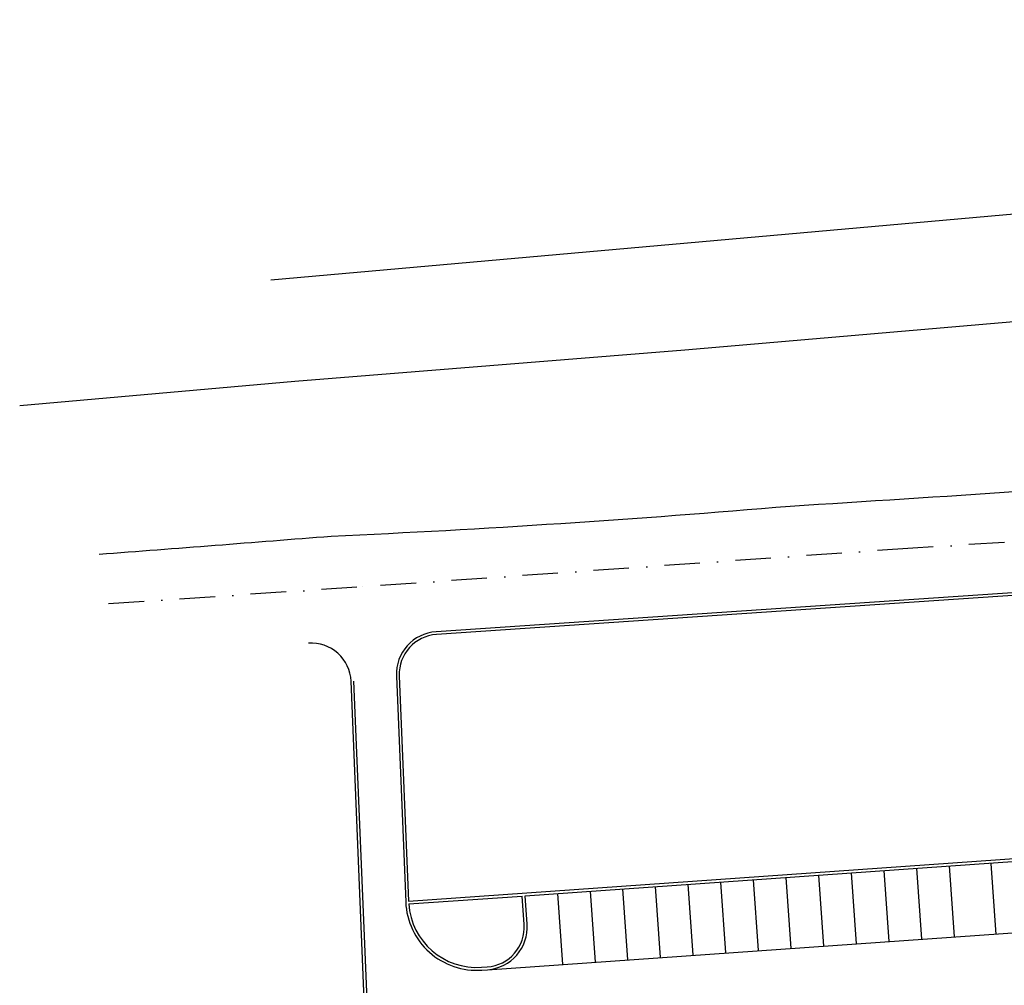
# Model space of a CAD drawing. Extents: x 41755 to 123924, y -112333 to 86187.
# Tile 345 of 582: x 96747 to 103668, y 41035 to 47826. Entities that reach past the tile are written whole.
import ezdxf

# ---------------------------------------------------------------- set-up
doc = ezdxf.new("R2010")
doc.units = 0
doc.header["$LTSCALE"] = 50
doc.linetypes.add('DASHDOT', pattern=[1, 0.5, -0.25, 0, -0.25])
doc.layers.add('Pzt-chodniki', color=8, linetype='CONTINUOUS')
doc.layers.add('Pzt-drogi-hatch', color=253, linetype='CONTINUOUS')

msp = doc.modelspace()

# ---------------------------------------------------------------- linework, layer by layer
at = {"layer": 'Pzt-chodniki'}
msp.add_line((99316.827, 37826.757), (99095.92, 43174.952), dxfattribs=at)
for points in [[(108097.247, 47826.498), (108244.605, 46937.152), (108196.379, 46854.11), (98512.581, 45993.944)], [(99480.121, 41627.245), (111789.168, 42494.233)], [(100299.043, 41664.876), (111770.623, 42472.877)], [(100034.915, 41145.033), (112105.012, 41995.191)], [(103316.784, 41376.192), (103281.654, 41874.956)], [(103610.216, 41392.352), (103575.085, 41891.116)], [(102399.058, 41311.552), (102363.927, 41810.316)], [(102628.489, 41327.712), (102593.359, 41826.476)], [(102857.921, 41343.872), (102822.791, 41842.636)], [(103087.353, 41360.032), (103052.222, 41858.796)], [(101481.332, 41246.912), (101446.201, 41745.676)], [(101710.763, 41263.072), (101675.633, 41761.836)], [(101940.195, 41279.232), (101905.064, 41777.996)], [(102169.626, 41295.392), (102134.496, 41794.156)], [(99481.149, 41607.267), (100279.093, 41663.471)], [(100563.605, 41182.272), (100528.475, 41681.036)], [(100793.037, 41198.432), (100757.906, 41697.196)], [(101022.468, 41214.592), (100987.338, 41713.356)], [(101251.9, 41230.752), (101216.769, 41729.516)]]:
    msp.add_lwpolyline(points, dxfattribs=at)
for points in [[(122566.356, 46884.284), (116229.782, 46443.859), (114738.592, 46406.049, 0.03663179), (113934.065, 46458.862), (112164.494, 46462.966), (110179.885, 46320.787), (108963.305, 46206.866), (106762.625, 45991.174), (103923.373, 45718.581), (101421.505, 45503.132), (98681.906, 45282.354), (96747.038, 45110.54)], [(111812.057, 45010.51), (110015.545, 44907.258), (107957.162, 44776.238), (105370.528, 44616.294, -0.00172201), (102161.577, 44403.677, -0.01008884), (98935.47, 44192.075, -0.00078761), (97305.644, 44064.991, -0.00078761)], [(113033.061, 42364.286), (113498.733, 43703.215, 0.53443576), (112997.618, 44366.628), (108301.575, 44095.103), (105178.419, 43894.453), (99674.285, 43522.391)], [(113014.171, 42370.856), (113479.843, 43709.785, 0.53443576), (112998.773, 44346.662), (108302.793, 44075.14), (105179.734, 43874.496), (99675.634, 43502.437)], [(99674.285, 43522.391, 0.40662813), (99394.7, 43210.689), (99460.389, 41620.358, 0.42274422), (99995.093, 41142.228), (100034.915, 41145.033, 0.41421356), (100313.095, 41465.37), (100299.043, 41664.876)], [(99675.629, 43502.437, 0.40662813), (99414.683, 43211.514), (99480.121, 41627.245)], [(99213.479, 39844.21), (99075.937, 43174.126, 0.4218399), (98777.36, 43441.938)], [(99481.149, 41607.267, 0.41421356), (99993.688, 41162.179), (100033.51, 41164.984, 0.41421356), (100293.145, 41463.965), (100279.093, 41663.471)]]:
    msp.add_lwpolyline(points, format="xyb", dxfattribs=at)
at = {"layer": 'Pzt-drogi-hatch', "linetype": 'DASHDOT', "ltscale": 10}
msp.add_lwpolyline([(123924.101, 45517.74), (115400.948, 44898.469), (111653.394, 44656.689), (103024.646, 44109.995), (99117.835, 43835.493), (97305.644, 43713.718)], dxfattribs=at)

doc.saveas('drawing.dxf')
